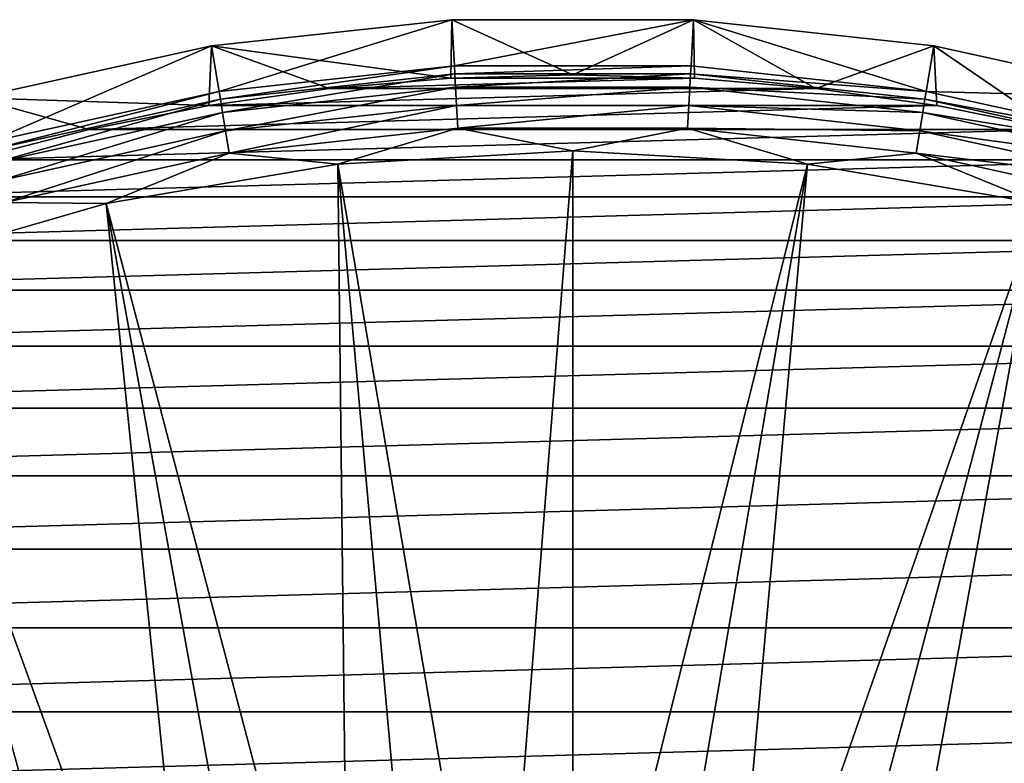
# Model space of a CAD drawing. Header units: metres. Extents: x -109 to 109, y -19 to 107.
# Tile 312 of 315: x 68 to 83, y 35 to 46. Entities that reach past the tile are written whole.
import ezdxf

# ---------------------------------------------------------------- set-up
doc = ezdxf.new("R2010")
doc.units = ezdxf.units.M
doc.layers.add('solid_21_412_310_XXX', color=7, linetype='CONTINUOUS')

msp = doc.modelspace()

# ---------------------------------------------------------------- linework, layer by layer
at = {"layer": 'solid_21_412_310_XXX'}
for points in [[(74.740326, 45.678143, 71.205002), (71.241806, 45.297634, 71.205002), (74.725204, 44.825325, 71.355003)], [(71.350853, 44.634228, 67.392159), (71.241806, 45.297634, 71.205002), (74.740326, 45.678143, 71.205002)], [(74.776886, 45.006832, 67.392159), (71.350853, 44.634228, 67.392159), (74.740326, 45.678143, 71.205002)], [(74.740326, 45.678143, 71.205002), (74.725204, 44.825325, 71.355003), (76.500008, 44.875122, 71.355003)], [(78.259674, 45.678143, 71.205002), (74.740326, 45.678143, 71.205002), (76.500008, 44.875122, 71.355003)], [(74.776886, 45.006832, 67.392159), (74.740326, 45.678143, 71.205002), (78.259674, 45.678143, 71.205002)], [(78.223114, 45.006832, 67.392159), (74.776886, 45.006832, 67.392159), (78.259674, 45.678143, 71.205002)], [(78.259674, 45.678143, 71.205002), (76.500008, 44.875122, 71.355003), (78.274818, 44.825321, 71.355003)], [(81.649147, 44.634228, 67.392159), (78.223114, 45.006832, 67.392159), (78.259674, 45.678143, 71.205002)], [(78.259674, 45.678143, 71.205002), (78.274818, 44.825321, 71.355003), (80.043388, 44.676144, 71.355003)], [(81.758194, 45.297634, 71.205002), (78.259674, 45.678143, 71.205002), (80.043388, 44.676144, 71.355003)], [(81.649147, 44.634228, 67.392159), (78.259674, 45.678143, 71.205002), (81.758194, 45.297634, 71.205002)], [(71.241806, 45.297634, 71.205002), (67.805344, 44.541195, 71.205002), (71.198288, 44.42791, 71.355003)], [(67.985191, 43.893391, 67.392159), (67.805344, 44.541195, 71.205002), (71.241806, 45.297634, 71.205002)], [(71.350853, 44.634228, 67.392159), (67.985191, 43.893391, 67.392159), (71.241806, 45.297634, 71.205002)], [(71.241806, 45.297634, 71.205002), (71.198288, 44.42791, 71.355003), (72.956635, 44.676144, 71.355003)], [(71.241806, 45.297634, 71.205002), (72.956635, 44.676144, 71.355003), (74.725204, 44.825325, 71.355003)], [(81.758194, 45.297634, 71.205002), (80.043388, 44.676144, 71.355003), (81.80172, 44.427906, 71.355003)], [(81.649147, 44.634228, 67.392159), (81.758194, 45.297634, 71.205002), (85.194656, 44.541195, 71.205002)], [(81.758194, 45.297634, 71.205002), (81.80172, 44.427906, 71.355003), (83.542397, 44.081665, 71.355003)], [(85.194656, 44.541195, 71.205002), (81.758194, 45.297634, 71.205002), (83.542397, 44.081665, 71.355003)], [(71.369423, 44.520962, 66.991409), (71.350853, 44.634228, 67.392159), (74.776886, 45.006832, 67.392159)], [(74.783096, 44.892223, 66.991409), (71.369423, 44.520962, 66.991409), (74.776886, 45.006832, 67.392159)], [(71.401176, 44.327255, 66.621765), (71.369423, 44.520962, 66.991409), (74.783096, 44.892223, 66.991409)], [(74.793724, 44.696217, 66.621765), (71.401176, 44.327255, 66.621765), (74.783096, 44.892223, 66.991409)], [(74.783096, 44.892223, 66.991409), (74.776886, 45.006832, 67.392159), (78.223114, 45.006832, 67.392159)], [(78.216904, 44.892223, 66.991409), (74.783096, 44.892223, 66.991409), (78.223114, 45.006832, 67.392159)], [(74.793724, 44.696217, 66.621765), (74.783096, 44.892223, 66.991409), (78.216904, 44.892223, 66.991409)], [(78.206276, 44.696217, 66.621765), (74.793724, 44.696217, 66.621765), (78.216904, 44.892223, 66.991409)], [(78.206276, 44.696217, 66.621765), (78.216904, 44.892223, 66.991409), (81.630577, 44.520962, 66.991409)], [(78.216904, 44.892223, 66.991409), (78.223114, 45.006832, 67.392159), (81.649147, 44.634228, 67.392159)], [(81.630577, 44.520962, 66.991409), (78.216904, 44.892223, 66.991409), (81.649147, 44.634228, 67.392159)], [(78.274818, 44.825321, 71.355003), (74.725204, 44.825325, 71.355003), (72.956635, 44.676144, 71.355003)], [(80.043388, 44.676144, 71.355003), (78.274818, 44.825321, 71.355003), (72.956635, 44.676144, 71.355003)], [(78.274818, 44.825321, 71.355003), (76.500008, 44.875122, 71.355003), (74.725204, 44.825325, 71.355003)], [(68.0159, 43.782795, 66.991409), (67.985191, 43.893391, 67.392159), (71.350853, 44.634228, 67.392159)], [(71.369423, 44.520962, 66.991409), (68.0159, 43.782795, 66.991409), (71.350853, 44.634228, 67.392159)], [(80.043388, 44.676144, 71.355003), (72.956635, 44.676144, 71.355003), (71.198288, 44.42791, 71.355003)], [(81.80172, 44.427906, 71.355003), (80.043388, 44.676144, 71.355003), (71.198288, 44.42791, 71.355003)], [(71.444687, 44.061871, 66.301064), (71.401176, 44.327255, 66.621765), (74.793724, 44.696217, 66.621765)], [(74.808281, 44.427685, 66.301064), (71.444687, 44.061871, 66.301064), (74.793724, 44.696217, 66.621765)], [(74.808281, 44.427685, 66.301064), (74.793724, 44.696217, 66.621765), (78.206276, 44.696217, 66.621765)], [(78.191719, 44.427685, 66.301064), (74.808281, 44.427685, 66.301064), (78.206276, 44.696217, 66.621765)], [(78.191719, 44.427685, 66.301064), (78.206276, 44.696217, 66.621765), (81.598824, 44.327255, 66.621765)], [(81.598824, 44.327255, 66.621765), (78.206276, 44.696217, 66.621765), (81.630577, 44.520962, 66.991409)], [(81.630577, 44.520962, 66.991409), (81.649147, 44.634228, 67.392159), (85.014809, 43.893391, 67.392159)], [(85.014809, 43.893391, 67.392159), (81.649147, 44.634228, 67.392159), (85.194656, 44.541195, 71.205002)], [(67.805344, 44.541195, 71.205002), (67.738266, 43.638157, 71.355003), (69.457619, 44.081669, 71.355003)], [(67.805344, 44.541195, 71.205002), (69.457619, 44.081669, 71.355003), (71.198288, 44.42791, 71.355003)], [(68.068413, 43.593658, 66.621765), (68.0159, 43.782795, 66.991409), (71.369423, 44.520962, 66.991409)], [(71.401176, 44.327255, 66.621765), (68.068413, 43.593658, 66.621765), (71.369423, 44.520962, 66.991409)], [(81.598824, 44.327255, 66.621765), (81.630577, 44.520962, 66.991409), (84.9841, 43.782795, 66.991409)], [(84.9841, 43.782795, 66.991409), (81.630577, 44.520962, 66.991409), (85.014809, 43.893391, 67.392159)], [(68.140358, 43.334534, 66.301064), (68.068413, 43.593658, 66.621765), (71.401176, 44.327255, 66.621765)], [(71.444687, 44.061871, 66.301064), (68.140358, 43.334534, 66.301064), (71.401176, 44.327255, 66.621765)], [(81.80172, 44.427906, 71.355003), (71.198288, 44.42791, 71.355003), (69.457619, 44.081669, 71.355003)], [(83.542397, 44.081665, 71.355003), (81.80172, 44.427906, 71.355003), (69.457619, 44.081669, 71.355003)], [(74.808281, 44.427685, 66.301064), (71.498039, 43.736435, 66.043358), (71.444687, 44.061871, 66.301064)], [(74.808281, 44.427685, 66.301064), (74.826141, 44.098389, 66.043358), (71.498039, 43.736435, 66.043358)], [(78.191719, 44.427685, 66.301064), (74.826141, 44.098389, 66.043358), (74.808281, 44.427685, 66.301064)], [(78.191719, 44.427685, 66.301064), (78.173859, 44.098389, 66.043358), (74.826141, 44.098389, 66.043358)], [(81.555313, 44.061871, 66.301064), (78.173859, 44.098389, 66.043358), (78.191719, 44.427685, 66.301064)], [(81.555313, 44.061871, 66.301064), (78.191719, 44.427685, 66.301064), (81.598824, 44.327255, 66.621765)], [(81.555313, 44.061871, 66.301064), (81.598824, 44.327255, 66.621765), (84.931587, 43.593658, 66.621765)], [(84.931587, 43.593658, 66.621765), (81.598824, 44.327255, 66.621765), (84.9841, 43.782795, 66.991409)], [(83.542397, 44.081665, 71.355003), (69.457619, 44.081669, 71.355003), (67.738266, 43.638157, 71.355003)], [(85.261734, 43.638157, 71.355003), (83.542397, 44.081665, 71.355003), (67.738266, 43.638157, 71.355003)], [(71.444687, 44.061871, 66.301064), (68.228584, 43.016773, 66.043358), (68.140358, 43.334534, 66.301064)], [(71.444687, 44.061871, 66.301064), (71.498039, 43.736435, 66.043358), (68.228584, 43.016773, 66.043358)], [(73.080368, 43.575893, 65.860069), (71.498039, 43.736435, 66.043358), (74.826141, 44.098389, 66.043358)], [(76.5, 43.767937, 65.860069), (73.080368, 43.575893, 65.860069), (74.826141, 44.098389, 66.043358)], [(76.5, 43.767937, 65.860069), (74.826141, 44.098389, 66.043358), (78.173859, 44.098389, 66.043358)], [(79.919632, 43.575893, 65.860069), (76.5, 43.767937, 65.860069), (78.173859, 44.098389, 66.043358)], [(79.919632, 43.575893, 65.860069), (78.173859, 44.098389, 66.043358), (81.501961, 43.736435, 66.043358)], [(81.555313, 44.061871, 66.301064), (81.501961, 43.736435, 66.043358), (78.173859, 44.098389, 66.043358)], [(84.859642, 43.334534, 66.301064), (81.501961, 43.736435, 66.043358), (81.555313, 44.061871, 66.301064)], [(84.859642, 43.334534, 66.301064), (81.555313, 44.061871, 66.301064), (84.931587, 43.593658, 66.621765)], [(75.407425, 29.895298, 60.82386), (73.080368, 43.575893, 65.860069), (76.5, 43.767937, 65.860069)], [(76.5, 29.931065, 60.82386), (75.407425, 29.895298, 60.82386), (76.5, 43.767937, 65.860069)], [(76.5, 29.931065, 60.82386), (76.5, 43.767937, 65.860069), (79.919632, 43.575893, 65.860069)], [(85.261734, 43.638157, 71.355003), (67.738266, 43.638157, 71.355003), (66.046776, 43.09903, 71.355003)], [(86.953224, 43.09903, 71.355003), (85.261734, 43.638157, 71.355003), (66.046776, 43.09903, 71.355003)], [(69.703743, 43.002182, 65.860069), (68.228584, 43.016773, 66.043358), (71.498039, 43.736435, 66.043358)], [(73.080368, 43.575893, 65.860069), (69.703743, 43.002182, 65.860069), (71.498039, 43.736435, 66.043358)], [(83.296257, 43.002182, 65.860069), (79.919632, 43.575893, 65.860069), (81.501961, 43.736435, 66.043358)], [(83.296257, 43.002182, 65.860069), (81.501961, 43.736435, 66.043358), (84.771416, 43.016773, 66.043358)], [(84.859642, 43.334534, 66.301064), (84.771416, 43.016773, 66.043358), (81.501961, 43.736435, 66.043358)], [(73.240967, 29.610079, 60.82386), (69.703743, 43.002182, 65.860069), (73.080368, 43.575893, 65.860069)], [(74.319527, 29.788149, 60.82386), (73.240967, 29.610079, 60.82386), (73.080368, 43.575893, 65.860069)], [(75.407425, 29.895298, 60.82386), (74.319527, 29.788149, 60.82386), (73.080368, 43.575893, 65.860069)], [(77.592575, 29.895298, 60.82386), (76.5, 29.931065, 60.82386), (79.919632, 43.575893, 65.860069)], [(78.680473, 29.788149, 60.82386), (77.592575, 29.895298, 60.82386), (79.919632, 43.575893, 65.860069)], [(78.680473, 29.788149, 60.82386), (79.919632, 43.575893, 65.860069), (83.296257, 43.002182, 65.860069)], [(86.953224, 43.09903, 71.355003), (66.046776, 43.09903, 71.355003), (64.388489, 42.466026, 71.355003)], [(88.611511, 42.466026, 71.355003), (86.953224, 43.09903, 71.355003), (64.388489, 42.466026, 71.355003)], [(69.703743, 43.002182, 65.860069), (66.412575, 42.054012, 65.860069), (68.228584, 43.016773, 66.043358)], [(71.130272, 29.044519, 60.82386), (66.412575, 42.054012, 65.860069), (69.703743, 43.002182, 65.860069)], [(72.176361, 29.361847, 60.82386), (71.130272, 29.044519, 60.82386), (69.703743, 43.002182, 65.860069)], [(73.240967, 29.610079, 60.82386), (72.176361, 29.361847, 60.82386), (69.703743, 43.002182, 65.860069)], [(79.759033, 29.610079, 60.82386), (78.680473, 29.788149, 60.82386), (83.296257, 43.002182, 65.860069)], [(80.823631, 29.361849, 60.82386), (79.759033, 29.610079, 60.82386), (83.296257, 43.002182, 65.860069)], [(80.823631, 29.361849, 60.82386), (83.296257, 43.002182, 65.860069), (86.587425, 42.054012, 65.860069)], [(88.611511, 42.466026, 71.355003), (64.388489, 42.466026, 71.355003), (62.767624, 41.740734, 71.355003)], [(90.232361, 41.740742, 71.355003), (88.611511, 42.466026, 71.355003), (62.767624, 41.740734, 71.355003)], [(70.107178, 28.659454, 60.82386), (63.248272, 40.743313, 65.860069), (66.412575, 42.054012, 65.860069)], [(71.130272, 29.044519, 60.82386), (70.107178, 28.659454, 60.82386), (66.412575, 42.054012, 65.860069)], [(81.869728, 29.044521, 60.82386), (80.823631, 29.361849, 60.82386), (86.587425, 42.054012, 65.860069)], [(82.892822, 28.659454, 60.82386), (81.869728, 29.044521, 60.82386), (86.587425, 42.054012, 65.860069)], [(90.232361, 41.740742, 71.355003), (62.767624, 41.740734, 71.355003), (61.190849, 40.926155, 71.355003)], [(91.809135, 40.926163, 71.355003), (90.232361, 41.740742, 71.355003), (61.190849, 40.926155, 71.355003)], [(91.809135, 40.926163, 71.355003), (61.190849, 40.926155, 71.355003), (59.661415, 40.023964, 71.355003)], [(93.33857, 40.023972, 71.355003), (91.809135, 40.926163, 71.355003), (59.661415, 40.023964, 71.355003)], [(69.111458, 28.2083, 60.82386), (68.147377, 27.692986, 60.82386), (63.248272, 40.743313, 65.860069)], [(70.107178, 28.659454, 60.82386), (69.111458, 28.2083, 60.82386), (63.248272, 40.743313, 65.860069)], [(93.33857, 40.023972, 71.355003), (59.661415, 40.023964, 71.355003), (58.185493, 39.037781, 71.355003)], [(94.814476, 39.037804, 71.355003), (93.33857, 40.023972, 71.355003), (58.185493, 39.037781, 71.355003)], [(94.814476, 39.037804, 71.355003), (58.185493, 39.037781, 71.355003), (56.767059, 37.970299, 71.355003)], [(96.232925, 37.970314, 71.355003), (94.814476, 39.037804, 71.355003), (56.767059, 37.970299, 71.355003)], [(96.232925, 37.970314, 71.355003), (56.767059, 37.970299, 71.355003), (55.410389, 36.824696, 71.355003)], [(97.589584, 36.824722, 71.355003), (96.232925, 37.970314, 71.355003), (55.410389, 36.824696, 71.355003)], [(97.589584, 36.824722, 71.355003), (55.410389, 36.824696, 71.355003), (54.120739, 35.605438, 71.355003)], [(98.879234, 35.605461, 71.355003), (97.589584, 36.824722, 71.355003), (54.120739, 35.605438, 71.355003)], [(98.879234, 35.605461, 71.355003), (54.120739, 35.605438, 71.355003), (52.900799, 34.31506, 71.355003)], [(100.099182, 34.315086, 71.355003), (98.879234, 35.605461, 71.355003), (52.900799, 34.31506, 71.355003)]]:
    msp.add_3dface(points, dxfattribs=at)

doc.saveas('drawing.dxf')
